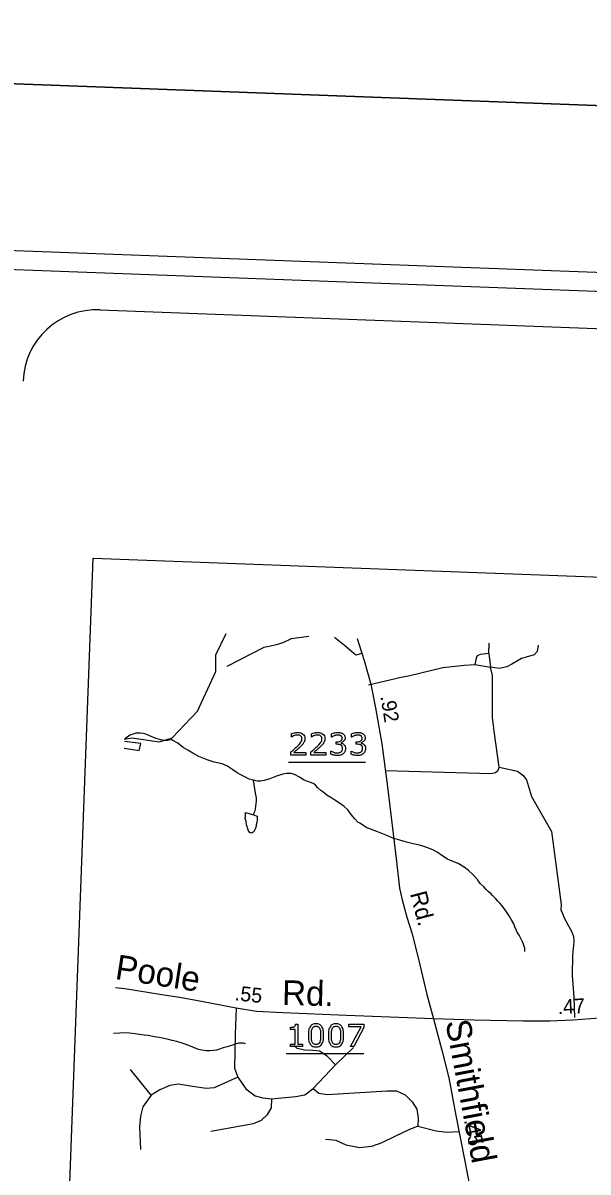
# Model space of a CAD drawing. Extents: x 2169602 to 2449496, y 721995 to 810662.
# Drawn here: x 2169994.4 to 2170108.4, y 724863.9 to 725095.9 of the extents above; entities that cross this region are included whole.
import ezdxf

# ---------------------------------------------------------------- set-up
doc = ezdxf.new("R2010")
doc.units = 0
for name, color, linetype in [('Old_Level_1', 7, 'Continuous'), ('Sheet Cutting Line CELL', 7, 'Continuous'), ('Sheet Plot Border Inside CELL', 7, 'Continuous'), ('Sheet Plot Border Outside CELL', 7, 'Continuous'), ('Sheet Title CELL', 7, 'Continuous')]:
    doc.layers.add(name, color=color, linetype=linetype)

msp = doc.modelspace()

# ---------------------------------------------------------------- linework, layer by layer
at = {"layer": 'Old_Level_1'}
for p, q in [((2170088.43, 724968.6), (2170088.47, 724970.67)), ((2170062.81, 724968.62), (2170061.56, 724968.27)), ((2170088.43, 724968.6), (2170088.75, 724965.82)), ((2170085.6, 724966.38), (2170088.75, 724965.82)), ((2170047.98, 724946.68), (2170063.53, 724946.68)), ((2170049.71, 724888.86), (2170049.07, 724889.5)), ((2170047.55, 724887.86), (2170063.17, 724887.86)), ((2170051.31, 724888.54), (2170049.71, 724888.86)), ((2170052.9, 724888.46), (2170051.31, 724888.54)), ((2170054.26, 724888.3), (2170052.9, 724888.46)), ((2170055.78, 724887.34), (2170054.26, 724888.3)), ((2170057.46, 724885.58), (2170055.78, 724887.34))]:
    msp.add_line(p, q, dxfattribs=at)
msp.add_lwpolyline([(2170008.61, 724987.87), (2170579.91, 724966.5), (2170563.13, 724517.9), (2169991.83, 724539.28)], close=True, dxfattribs=at)
for points in [[(2170021.93, 724950.76), (2170024.52, 724951.57), (2170029.63, 724957), (2170033.34, 724964.95), (2170033.34, 724968.31), (2170035.41, 724972.65)], [(2170048.56, 724971.54), (2170046.82, 724970.78), (2170045.51, 724970.34), (2170044.09, 724970.01), (2170042.99, 724969.8), (2170035.57, 724965.97)], [(2170052.09, 724972.03), (2170051.62, 724971.98), (2170048.56, 724971.54)], [(2170061.56, 724968.27), (2170059.27, 724970.23), (2170057.27, 724971.84)], [(2170061.85, 724971.66), (2170063.24, 724967.18), (2170064.58, 724962.45), (2170065.57, 724957.67), (2170066.84, 724950.4), (2170067.94, 724941.69), (2170069.8, 724926.61), (2170070.4, 724921.24), (2170070.94, 724918.9), (2170071.89, 724915.36), (2170072.96, 724912.03), (2170074.5, 724905.76), (2170075.89, 724899.74), (2170077.26, 724894.86)], [(2170088.43, 724968.6), (2170086.67, 724968.38), (2170086.03, 724968.12), (2170085.87, 724967.69), (2170085.6, 724966.38)], [(2170098.39, 724970.3), (2170098.13, 724969), (2170097.53, 724968.34), (2170095.95, 724967.9), (2170094.97, 724967.57), (2170093.06, 724966.48), (2170092.07, 724965.94), (2170090.49, 724965.61), (2170088.75, 724965.82)], [(2170074.41, 724964.63), (2170079.1, 724965.8), (2170083.47, 724966.28), (2170085.6, 724966.38)], [(2170064.13, 724962.28), (2170070.74, 724963.83), (2170072.44, 724964.2), (2170074.41, 724964.63)], [(2170090.51, 724945.67), (2170089.55, 724952.47), (2170089.17, 724955.67), (2170089.17, 724959.77), (2170089.12, 724962.82), (2170089.17, 724964.2), (2170088.75, 724965.82)], [(2170024.34, 724951.16), (2170023.59, 724951.06), (2170022.87, 724951.07), (2170022.26, 724951.2), (2170021.29, 724951.48), (2170020.44, 724951.81), (2170019.67, 724952.14), (2170019.01, 724952.37), (2170018.68, 724952.46), (2170018.16, 724952.51), (2170017.72, 724952.51), (2170017.16, 724952.5), (2170016.4, 724952.26), (2170016.01, 724952.11), (2170015.49, 724951.78), (2170015.07, 724951.44), (2170014.93, 724951.34)], [(2170048.6, 724951.75), (2170048.57, 724951.75), (2170048.57, 724952.38)], [(2170052.64, 724951.75), (2170052.61, 724951.75), (2170052.61, 724952.38)], [(2170056.72, 724951.75), (2170056.69, 724951.75), (2170056.69, 724952.38)], [(2170060.76, 724951.75), (2170060.73, 724951.75), (2170060.73, 724952.38)], [(2170014.86, 724949.49), (2170017.85, 724949.04), (2170018.22, 724950.47), (2170014.91, 724950.82)], [(2170014.93, 724951.3), (2170016.39, 724951.58), (2170021.93, 724950.76)], [(2170040.88, 724943.04), (2170040.63, 724943.09), (2170040.06, 724943.27), (2170039.16, 724943.7), (2170038.35, 724944.12), (2170037.63, 724944.54), (2170036.73, 724945.1), (2170035.58, 724945.95), (2170034.62, 724946.33), (2170033.01, 724946.65), (2170031.58, 724947.12), (2170029.92, 724947.82), (2170028.68, 724948.48), (2170027.67, 724949.1), (2170026.76, 724949.66), (2170025.68, 724950.51), (2170024.63, 724951.07), (2170024.48, 724951.17), (2170024.34, 724951.16)], [(2170057.86, 724950.28), (2170057.59, 724950.28), (2170057.59, 724950.78), (2170057.8, 724950.78)], [(2170058.52, 724950.59), (2170058.52, 724950.55)], [(2170061.9, 724950.28), (2170061.63, 724950.28), (2170061.63, 724950.78), (2170061.84, 724950.78)], [(2170062.56, 724950.59), (2170062.56, 724950.55)], [(2170051.48, 724948.11), (2170048.46, 724948.11), (2170048.46, 724948.74)], [(2170049.08, 724948.63), (2170051.48, 724948.63), (2170051.48, 724948.11)], [(2170055.52, 724948.11), (2170052.5, 724948.11), (2170052.5, 724948.74)], [(2170053.12, 724948.63), (2170055.52, 724948.63), (2170055.52, 724948.11)], [(2170056.56, 724948.3), (2170056.56, 724948.92), (2170056.6, 724948.92)], [(2170060.6, 724948.3), (2170060.6, 724948.92), (2170060.64, 724948.92)], [(2170090.51, 724945.67), (2170090.13, 724944.87), (2170089.76, 724944.49), (2170088.91, 724944.33), (2170067.53, 724944.95)], [(2170090.51, 724945.67), (2170094.17, 724944.86), (2170095.25, 724944.08), (2170096.03, 724943.09), (2170097.02, 724939.75), (2170101.04, 724932.68), (2170103.01, 724917.97), (2170102.97, 724916.88), (2170103.26, 724916.12), (2170103.6, 724915.27), (2170104.46, 724913.61), (2170105.08, 724912.57), (2170105.51, 724911.47), (2170105.57, 724910.43), (2170105.3, 724907.72), (2170105.23, 724903.63), (2170105.54, 724899.22), (2170105.69, 724895.15)], [(2170086.11, 724922.97), (2170085.17, 724924.01), (2170084.3, 724924.81), (2170083.45, 724925.46), (2170082.21, 724926.22), (2170081.35, 724926.54), (2170080.54, 724926.92), (2170080.07, 724927.11), (2170079.11, 724927.72), (2170077.97, 724928.51), (2170077.12, 724928.99), (2170075.92, 724929.46), (2170074.68, 724929.88), (2170073.16, 724930.21), (2170071.78, 724930.53), (2170070.45, 724930.9), (2170069.07, 724931.36), (2170068.16, 724931.74), (2170066.82, 724932.3), (2170065.78, 724932.68), (2170063.68, 724933.5), (2170063.21, 724933.8), (2170062.49, 724934.28), (2170061.97, 724934.56), (2170061.35, 724935.22), (2170060.63, 724936.12), (2170059.96, 724937.06), (2170059.19, 724937.73), (2170058.48, 724938.24), (2170057.33, 724939), (2170056.53, 724939.52), (2170055.75, 724940.03), (2170054.9, 724940.65), (2170054.48, 724940.97), (2170053.9, 724941.5), (2170053.47, 724942.01), (2170053.08, 724942.3), (2170052.61, 724942.49), (2170051.14, 724943.05), (2170050.23, 724943.66), (2170049.18, 724944.17), (2170048.56, 724944.37), (2170047.57, 724944.36), (2170046.86, 724944.26), (2170045.57, 724943.87), (2170044.2, 724943.29), (2170043.1, 724943), (2170042.25, 724942.85), (2170041.67, 724942.85), (2170040.88, 724943.04)], [(2170040.88, 724943.04), (2170041.11, 724941.28), (2170041.27, 724940.43), (2170041.47, 724939.48), (2170041.46, 724938.95), (2170041.38, 724938.29), (2170041.33, 724937.77), (2170041.29, 724937.15), (2170041.1, 724936.67), (2170040.95, 724936.24), (2170040.91, 724936.05)], [(2170040.91, 724936.05), (2170041.68, 724935.78), (2170041.64, 724935.06), (2170041.58, 724934.49), (2170041.49, 724934.01), (2170041.45, 724933.73), (2170041.31, 724933.34), (2170041.21, 724933.06), (2170041.07, 724932.77), (2170040.88, 724932.53), (2170040.69, 724932.4), (2170040.46, 724932.35), (2170040.16, 724932.49), (2170039.93, 724932.82), (2170039.69, 724933.39), (2170039.63, 724933.71), (2170039.54, 724934.01), (2170039.44, 724934.67), (2170039.26, 724935.33), (2170039.29, 724935.76), (2170039.29, 724936.28), (2170039.34, 724936.48), (2170040.91, 724936.05)], [(2170095.65, 724908.44), (2170095.7, 724908.77), (2170095.65, 724909.11), (2170095.55, 724909.49), (2170095.41, 724909.96), (2170095.17, 724910.43), (2170094.98, 724910.81), (2170094.5, 724911.76), (2170094.2, 724912.24), (2170093.93, 724912.8), (2170093.68, 724913.41), (2170093.44, 724914.03), (2170093.06, 724914.74), (2170092.53, 724915.64), (2170091.82, 724916.69), (2170091.13, 724917.64), (2170090.65, 724918.2), (2170090.23, 724918.62), (2170089.8, 724919.1), (2170089.17, 724919.76), (2170088.8, 724920.14), (2170088.37, 724920.47), (2170087.89, 724920.94), (2170087.37, 724921.5), (2170086.69, 724922.21), (2170086.17, 724922.88), (2170086.11, 724922.97)], [(2170077.26, 724894.86), (2170059.69, 724895.51), (2170046.86, 724896.1), (2170041.56, 724896.35), (2170037.43, 724896.99), (2170029.33, 724898.54), (2170026, 724899.19), (2170022.41, 724899.69), (2170014.95, 724900.93), (2170013.05, 724901.13)], [(2170037.43, 724896.99), (2170037.2, 724891.77), (2170037.12, 724884.89), (2170037.76, 724883.05)], [(2170136.82, 724897.67), (2170131.87, 724896.85), (2170124.95, 724896.18), (2170112.6, 724895.11), (2170105.39, 724894.56), (2170100.71, 724894.41), (2170095.34, 724894.36), (2170085.42, 724894.61), (2170077.26, 724894.86)], [(2170077.26, 724894.86), (2170078.95, 724888.54), (2170080.34, 724882.96), (2170081.76, 724875.35), (2170083.55, 724866.14), (2170086.01, 724853.45), (2170087.9, 724845.54), (2170089.07, 724840.46)], [(2170039.32, 724889.83), (2170038.93, 724889.92), (2170038.65, 724889.97), (2170038.27, 724889.96), (2170037.88, 724889.91), (2170037.45, 724889.82), (2170036.89, 724889.63), (2170035.61, 724889.19), (2170034.84, 724888.99), (2170034.04, 724888.75), (2170033.43, 724888.56), (2170032.82, 724888.46), (2170032.1, 724888.41), (2170031.39, 724888.41), (2170030.95, 724888.45), (2170030.53, 724888.5), (2170029.82, 724888.68), (2170029.01, 724889.01), (2170027.91, 724889.44), (2170026.72, 724889.9), (2170025.48, 724890.28), (2170024.53, 724890.51), (2170023.49, 724890.74), (2170021.91, 724891.06), (2170020.97, 724891.25), (2170019.68, 724891.48), (2170018.87, 724891.56), (2170017.87, 724891.71), (2170017.06, 724891.85), (2170015.92, 724891.98), (2170014.97, 724892.02), (2170013.97, 724891.97), (2170012.71, 724891.89)], [(2170050.79, 724889.29), (2170048.38, 724889.29), (2170048.38, 724889.75), (2170049.31, 724889.75), (2170049.31, 724892.73), (2170048.38, 724892.73), (2170048.38, 724893.14)], [(2170049.42, 724893.76), (2170049.88, 724893.76), (2170049.88, 724889.75), (2170050.79, 724889.75), (2170050.79, 724889.29)], [(2170063.17, 724893.08), (2170061.16, 724889.29), (2170060.52, 724889.29), (2170062.66, 724893.22), (2170060.13, 724893.22), (2170060.13, 724893.75), (2170063.17, 724893.75), (2170063.17, 724893.08)], [(2170057.46, 724885.58), (2170061.13, 724889.1)], [(2170052.94, 724880.78), (2170057.46, 724885.58)], [(2170020.26, 724879.46), (2170016.11, 724884.65)], [(2170037.76, 724883.05), (2170032.96, 724880.9), (2170031.37, 724880.82), (2170028.65, 724881.22), (2170025.77, 724881.69), (2170024.02, 724881.37), (2170022.02, 724880.5), (2170020.26, 724879.46)], [(2170037.76, 724883.05), (2170039.36, 724880.7), (2170041.27, 724879.34), (2170042.79, 724878.94), (2170044.63, 724878.71)], [(2170044.63, 724878.71), (2170049.42, 724879.18), (2170051.26, 724879.5), (2170052.94, 724880.78)], [(2170052.94, 724880.78), (2170054.13, 724879.82), (2170055.81, 724879.58), (2170067.87, 724880.3), (2170069.79, 724880.3), (2170071.55, 724879.5), (2170072.91, 724878.07), (2170073.86, 724876.63), (2170074.18, 724874.79), (2170074.1, 724873.19)], [(2170020.26, 724879.46), (2170018.59, 724877.11), (2170018.11, 724875.19), (2170017.95, 724873.03), (2170018.11, 724868.47)], [(2170032.33, 724872.15), (2170040.95, 724873.75), (2170042.55, 724874.39), (2170043.75, 724875.51), (2170044.55, 724876.87), (2170044.63, 724878.71)], [(2170074.1, 724873.19), (2170072.24, 724872.47), (2170069.6, 724871.19), (2170066.8, 724869.83), (2170064.73, 724869.11), (2170062.33, 724868.79), (2170059.61, 724869.35), (2170057.62, 724870.31), (2170055.46, 724870.47)], [(2170074.1, 724873.19), (2170077.78, 724872.23), (2170079.94, 724871.99), (2170082.39, 724872.13)]]:
    msp.add_lwpolyline(points, dxfattribs=at)
for points in [[(2170048.46, 724948.74), (2170048.78, 724949.01), (2170049.1, 724949.28), (2170049.41, 724949.55), (2170049.69, 724949.81), (2170050.26, 724950.37), (2170050.47, 724950.7), (2170050.69, 724951.02), (2170050.69, 724951.4), (2170050.69, 724951.75), (2170050.46, 724951.95), (2170050.23, 724952.14), (2170049.82, 724952.14), (2170049.54, 724952.14), (2170049.23, 724952.05), (2170048.91, 724951.95), (2170048.6, 724951.75)], [(2170048.57, 724952.38), (2170048.79, 724952.49), (2170049.14, 724952.57), (2170049.5, 724952.66), (2170049.83, 724952.66), (2170050.52, 724952.66), (2170050.91, 724952.33), (2170051.29, 724952), (2170051.29, 724951.43), (2170051.29, 724951.18), (2170051.23, 724950.96), (2170051.17, 724950.74), (2170051.04, 724950.54), (2170050.92, 724950.36), (2170050.77, 724950.18), (2170050.61, 724950), (2170050.38, 724949.78), (2170050.06, 724949.47), (2170049.72, 724949.17), (2170049.38, 724948.88), (2170049.08, 724948.63)], [(2170052.5, 724948.74), (2170052.82, 724949.01), (2170053.13, 724949.28), (2170053.45, 724949.55), (2170053.72, 724949.81), (2170054.3, 724950.37), (2170054.51, 724950.7), (2170054.73, 724951.02), (2170054.73, 724951.4), (2170054.73, 724951.75), (2170054.5, 724951.95), (2170054.27, 724952.14), (2170053.86, 724952.14), (2170053.58, 724952.14), (2170053.26, 724952.05), (2170052.95, 724951.95), (2170052.64, 724951.75)], [(2170052.61, 724952.38), (2170052.83, 724952.49), (2170053.18, 724952.57), (2170053.54, 724952.66), (2170053.87, 724952.66), (2170054.55, 724952.66), (2170054.94, 724952.33), (2170055.33, 724952), (2170055.33, 724951.43), (2170055.33, 724951.18), (2170055.27, 724950.96), (2170055.2, 724950.74), (2170055.08, 724950.54), (2170054.96, 724950.36), (2170054.8, 724950.18), (2170054.65, 724950), (2170054.42, 724949.78), (2170054.1, 724949.47), (2170053.76, 724949.17), (2170053.42, 724948.88), (2170053.12, 724948.63)], [(2170056.69, 724952.38), (2170056.9, 724952.48), (2170057.25, 724952.57), (2170057.61, 724952.66), (2170057.94, 724952.66), (2170058.27, 724952.66), (2170058.52, 724952.6), (2170058.77, 724952.54), (2170058.97, 724952.41), (2170059.18, 724952.26), (2170059.29, 724952.06), (2170059.4, 724951.86), (2170059.4, 724951.58), (2170059.4, 724951.21), (2170059.14, 724950.94), (2170058.88, 724950.66), (2170058.52, 724950.59)], [(2170057.8, 724950.78), (2170058.25, 724950.78), (2170058.53, 724950.97), (2170058.8, 724951.16), (2170058.8, 724951.52), (2170058.8, 724951.68), (2170058.73, 724951.81), (2170058.66, 724951.93), (2170058.54, 724952.01), (2170058.41, 724952.08), (2170058.26, 724952.11), (2170058.11, 724952.14), (2170057.93, 724952.14), (2170057.64, 724952.14), (2170057.32, 724952.04), (2170057, 724951.94), (2170056.72, 724951.75)], [(2170060.73, 724952.38), (2170060.94, 724952.48), (2170061.29, 724952.57), (2170061.65, 724952.66), (2170061.98, 724952.66), (2170062.31, 724952.66), (2170062.56, 724952.6), (2170062.8, 724952.54), (2170063.01, 724952.41), (2170063.22, 724952.26), (2170063.33, 724952.06), (2170063.44, 724951.86), (2170063.44, 724951.58), (2170063.44, 724951.21), (2170063.18, 724950.94), (2170062.92, 724950.66), (2170062.56, 724950.59)], [(2170061.84, 724950.78), (2170062.29, 724950.78), (2170062.56, 724950.97), (2170062.84, 724951.16), (2170062.84, 724951.52), (2170062.84, 724951.68), (2170062.77, 724951.81), (2170062.7, 724951.93), (2170062.57, 724952.01), (2170062.45, 724952.08), (2170062.3, 724952.11), (2170062.15, 724952.14), (2170061.97, 724952.14), (2170061.68, 724952.14), (2170061.36, 724952.04), (2170061.04, 724951.94), (2170060.76, 724951.75)], [(2170059.17, 724950.26), (2170059.31, 724950.13), (2170059.4, 724949.93), (2170059.5, 724949.74), (2170059.5, 724949.43), (2170059.5, 724949.12), (2170059.38, 724948.87), (2170059.27, 724948.61), (2170059.07, 724948.43), (2170058.85, 724948.22), (2170058.55, 724948.12), (2170058.24, 724948.01), (2170057.88, 724948.01), (2170057.51, 724948.01), (2170057.15, 724948.1), (2170056.79, 724948.19), (2170056.56, 724948.3)], [(2170056.6, 724948.92), (2170056.86, 724948.75), (2170057.2, 724948.64), (2170057.55, 724948.53), (2170057.87, 724948.53), (2170058.06, 724948.53), (2170058.27, 724948.59), (2170058.48, 724948.66), (2170058.62, 724948.78), (2170058.75, 724948.91), (2170058.82, 724949.07), (2170058.89, 724949.23), (2170058.89, 724949.47), (2170058.89, 724949.71), (2170058.81, 724949.87), (2170058.74, 724950.03), (2170058.6, 724950.12), (2170058.47, 724950.21), (2170058.27, 724950.25), (2170058.08, 724950.28), (2170057.86, 724950.28)], [(2170058.52, 724950.55), (2170058.67, 724950.52), (2170058.85, 724950.45), (2170059.04, 724950.37), (2170059.17, 724950.26)], [(2170063.2, 724950.26), (2170063.35, 724950.13), (2170063.44, 724949.93), (2170063.53, 724949.74), (2170063.53, 724949.43), (2170063.53, 724949.12), (2170063.42, 724948.87), (2170063.31, 724948.61), (2170063.11, 724948.43), (2170062.89, 724948.22), (2170062.58, 724948.12), (2170062.28, 724948.01), (2170061.92, 724948.01), (2170061.55, 724948.01), (2170061.19, 724948.1), (2170060.83, 724948.19), (2170060.6, 724948.3)], [(2170060.64, 724948.92), (2170060.9, 724948.75), (2170061.24, 724948.64), (2170061.59, 724948.53), (2170061.91, 724948.53), (2170062.1, 724948.53), (2170062.31, 724948.59), (2170062.52, 724948.66), (2170062.65, 724948.78), (2170062.79, 724948.91), (2170062.86, 724949.07), (2170062.93, 724949.23), (2170062.93, 724949.47), (2170062.93, 724949.71), (2170062.85, 724949.87), (2170062.77, 724950.03), (2170062.64, 724950.12), (2170062.5, 724950.21), (2170062.31, 724950.25), (2170062.12, 724950.28), (2170061.9, 724950.28)], [(2170062.56, 724950.55), (2170062.7, 724950.52), (2170062.89, 724950.45), (2170063.08, 724950.37), (2170063.2, 724950.26)], [(2170048.38, 724893.14), (2170048.57, 724893.14), (2170048.78, 724893.17), (2170049, 724893.2), (2170049.11, 724893.26), (2170049.25, 724893.34), (2170049.33, 724893.45), (2170049.41, 724893.57), (2170049.42, 724893.76)], [(2170055.08, 724891.52), (2170055.08, 724890.32), (2170054.7, 724889.76), (2170054.33, 724889.2), (2170053.54, 724889.2), (2170052.74, 724889.2), (2170052.37, 724889.77), (2170052, 724890.34), (2170052, 724891.52), (2170052, 724892.71), (2170052.37, 724893.27), (2170052.75, 724893.84), (2170053.54, 724893.84), (2170054.34, 724893.84), (2170054.71, 724893.26), (2170055.08, 724892.69), (2170055.08, 724891.52)], [(2170054.29, 724890.16), (2170054.4, 724890.4), (2170054.43, 724890.73), (2170054.47, 724891.06), (2170054.47, 724891.52), (2170054.47, 724891.98), (2170054.43, 724892.31), (2170054.4, 724892.65), (2170054.29, 724892.88), (2170054.18, 724893.11), (2170054, 724893.23), (2170053.82, 724893.35), (2170053.54, 724893.35), (2170053.26, 724893.35), (2170053.07, 724893.23), (2170052.89, 724893.11), (2170052.78, 724892.88), (2170052.68, 724892.65), (2170052.64, 724892.3), (2170052.6, 724891.94), (2170052.6, 724891.52), (2170052.6, 724891.05), (2170052.64, 724890.73), (2170052.67, 724890.42), (2170052.78, 724890.17), (2170052.88, 724889.94), (2170053.06, 724889.81), (2170053.24, 724889.69), (2170053.54, 724889.69), (2170053.82, 724889.69), (2170054, 724889.81), (2170054.19, 724889.92), (2170054.29, 724890.16)], [(2170059.12, 724891.52), (2170059.12, 724890.32), (2170058.74, 724889.76), (2170058.37, 724889.2), (2170057.58, 724889.2), (2170056.77, 724889.2), (2170056.41, 724889.77), (2170056.04, 724890.34), (2170056.04, 724891.52), (2170056.04, 724892.71), (2170056.41, 724893.27), (2170056.78, 724893.84), (2170057.58, 724893.84), (2170058.38, 724893.84), (2170058.75, 724893.26), (2170059.12, 724892.69), (2170059.12, 724891.52)], [(2170058.33, 724890.16), (2170058.43, 724890.4), (2170058.47, 724890.73), (2170058.51, 724891.06), (2170058.51, 724891.52), (2170058.51, 724891.98), (2170058.47, 724892.31), (2170058.43, 724892.65), (2170058.33, 724892.88), (2170058.22, 724893.11), (2170058.04, 724893.23), (2170057.86, 724893.35), (2170057.58, 724893.35), (2170057.3, 724893.35), (2170057.11, 724893.23), (2170056.93, 724893.11), (2170056.82, 724892.88), (2170056.72, 724892.65), (2170056.68, 724892.3), (2170056.64, 724891.94), (2170056.64, 724891.52), (2170056.64, 724891.05), (2170056.68, 724890.73), (2170056.71, 724890.42), (2170056.82, 724890.17), (2170056.92, 724889.94), (2170057.1, 724889.81), (2170057.28, 724889.69), (2170057.58, 724889.69), (2170057.86, 724889.69), (2170058.04, 724889.81), (2170058.23, 724889.92), (2170058.33, 724890.16)]]:
    msp.add_open_spline(points, degree=3, dxfattribs=at)
at = {"layer": 'Sheet Cutting Line CELL'}
msp.add_line((2169663.89, 725095.9), (2172188.12, 725001.46), dxfattribs=at)
at = {"layer": 'Sheet Plot Border Inside CELL'}
msp.add_lwpolyline([(2169622.95, 723479.98), (2172120.95, 723386.52), (2172180.12, 724968.06), (2169682.12, 725061.52)], close=True, dxfattribs=at)
at = {"layer": 'Sheet Plot Border Outside CELL'}
msp.add_lwpolyline([(2172188.12, 725001.46), (2169663.89, 725095.9), (2169602.2, 723447.07), (2172126.44, 723352.63)], close=True, dxfattribs=at)
at = {"layer": 'Sheet Title CELL'}
for points in [[(2172146.27, 724965.5), (2169927.78, 725048.52)], [(2172138.47, 724958.29), (2170009.98, 725037.92)]]:
    msp.add_lwpolyline(points, dxfattribs=at)
msp.add_arc((2170009.41, 725023.02), 15, 87.8574, 177.8574, dxfattribs=at)

# ---------------------------------------------------------------- texts
at = {"layer": 'Old_Level_1'}
for s, height, rotation, p in [('.92', 2.971, 279.33, (2170066.52, 724959.95)), ('Rd.', 3.387, 284.8081, (2170072.48, 724920.14)), ('Poole', 5, 351.1864, (2170012.83, 724902.92)), ('.55', 2.971, 354.0223, (2170037.05, 724898.62)), ('Rd.', 5, 358.6022, (2170046.64, 724897.66)), ('.47', 2.971, 2.7278, (2170102.35, 724895.78)), ('Smithfield', 5, 280.6728, (2170079.64, 724894.25)), ('.45', 2.971, 281.2078, (2170083.39, 724874.4))]:
    msp.add_text(s, height=height, rotation=rotation, dxfattribs=at).set_placement(p)

doc.saveas('drawing.dxf')
